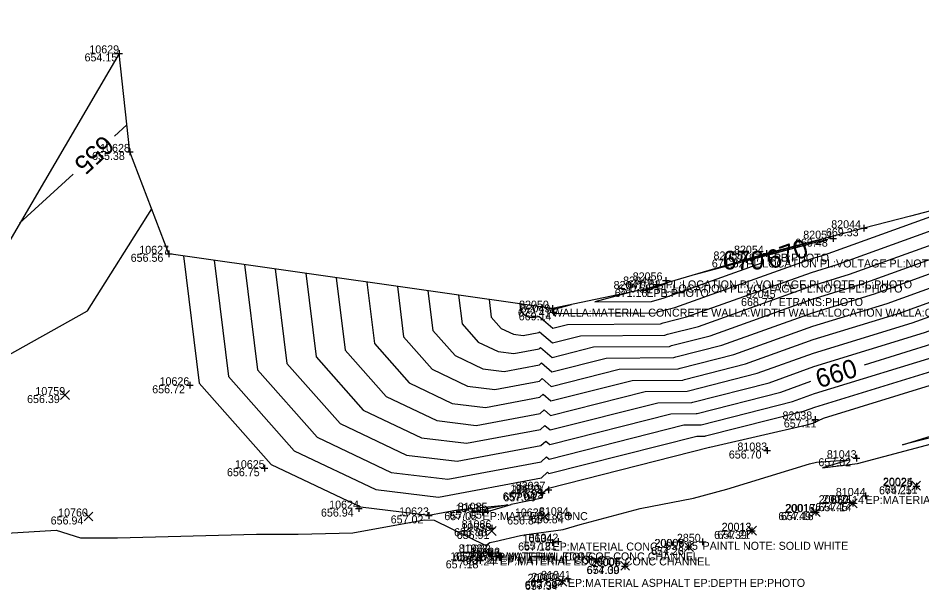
# Model space of a CAD drawing. Extents: x 2129350 to 2137777, y 657588 to 659885.
# Drawn here: x 2132375.5 to 2132511.1, y 658611.8 to 658697.5 of the extents above; entities that cross this region are included whole.
import ezdxf

# ---------------------------------------------------------------- set-up
doc = ezdxf.new("R2010")
doc.units = 0
for name, color, linetype in [('BR_X_SV_Abut_Text', 7, 'Continuous'), ('BR_X_SV_Bottom_of_Beam_Text', 7, 'Continuous'), ('DT_X_Contour_Major', 7, 'Continuous'), ('DT_X_Contour_Minor', 7, 'Continuous'), ('DT_X_TIN_Hull', 7, 'Continuous'), ('SV_X_Random_Point', 7, 'Continuous'), ('SV_X_Shot_Marker', 7, 'Continuous'), ('SV_X_Text_Comment', 7, 'Continuous'), ('SV_X_Text_Elevation', 7, 'Continuous'), ('SV_X_Text_Name', 7, 'Continuous')]:
    doc.layers.add(name, color=color, linetype=linetype)

msp = doc.modelspace()

# ---------------------------------------------------------------- linework, layer by layer
at = {"layer": 'BR_X_SV_Abut_Text'}
for p, q in [((2132455.69, 658654.46), (2132455.69, 658653.46)), ((2132455.19, 658653.96), (2132456.19, 658653.96)), ((2132455.69, 658653.96), (2132455.69, 658653.96))]:
    msp.add_line(p, q, dxfattribs=at)
at = {"layer": 'BR_X_SV_Bottom_of_Beam_Text'}
for p, q in [((2132509.78, 658627.32), (2132510.78, 658627.32)), ((2132510.28, 658627.82), (2132510.28, 658626.82)), ((2132510.28, 658627.32), (2132510.28, 658627.32)), ((2132500.25, 658624.81), (2132501.25, 658624.81)), ((2132500.75, 658625.31), (2132500.75, 658624.31)), ((2132500.75, 658624.81), (2132500.75, 658624.81)), ((2132494.71, 658623.45), (2132495.71, 658623.45)), ((2132495.21, 658623.95), (2132495.21, 658622.95)), ((2132495.21, 658623.45), (2132495.21, 658623.45)), ((2132485.1, 658620.62), (2132486.1, 658620.62)), ((2132485.6, 658621.12), (2132485.6, 658620.12)), ((2132485.6, 658620.62), (2132485.6, 658620.62)), ((2132475.61, 658618.22), (2132476.61, 658618.22)), ((2132476.11, 658618.72), (2132476.11, 658617.72)), ((2132476.11, 658618.22), (2132476.11, 658618.22)), ((2132466.05, 658615.34), (2132467.05, 658615.34)), ((2132466.55, 658615.84), (2132466.55, 658614.84)), ((2132466.55, 658615.34), (2132466.55, 658615.34)), ((2132456.7, 658613.13), (2132457.7, 658613.13)), ((2132457.2, 658613.63), (2132457.2, 658612.63)), ((2132457.2, 658613.13), (2132457.2, 658613.13))]:
    msp.add_line(p, q, dxfattribs=at)
at = {"layer": 'DT_X_Contour_Major'}
for points in [[(2132502.48, 658645.56), (2132513.39, 658648.91), (2132518.93, 658650.91), (2132532.55, 658655.11), (2132536.35, 658656.21), (2132552.06, 658658.51), (2132560.76, 658662.96), (2132570.09, 658677.86), (2132571.73, 658691.94)], [(2132390.01, 658679.81), (2132391.87, 658681.51)], [(2132375.78, 658666.76), (2132383.82, 658674.14)], [(2132495.02, 658663.64), (2132497, 658664.35), (2132496.19, 658664.14), (2132495.47, 658663.96), (2132492.93, 658663.27), (2132476.93, 658659.01), (2132476.76, 658658.96)], [(2132484.51, 658661.24), (2132496.1, 658664.37)], [(2132437.02, 658656.63), (2132437.76, 658650.7), (2132441.11, 658646.92), (2132445.27, 658644.93), (2132448.47, 658644.55), (2132453.73, 658645.53), (2132454.03, 658645.82), (2132455.58, 658644.48), (2132463.76, 658646.56), (2132473.89, 658646.62), (2132474.2, 658646.73), (2132481.11, 658648.49), (2132494.7, 658653.34), (2132504.01, 658656.2), (2132518.71, 658661.51), (2132524.86, 658663.41), (2132525.88, 658663.7)], [(2132414.1, 658659.91), (2132415.85, 658645.76), (2132423.85, 658636.73), (2132433.78, 658632), (2132441.41, 658631.08), (2132453.95, 658633.42), (2132454.69, 658634.11), (2132455.28, 658633.59), (2132473.45, 658638.19), (2132477.25, 658638.22), (2132477.37, 658638.26), (2132489.94, 658641.46), (2132494.46, 658643.07)], [(2132467.25, 658656.38), (2132462.04, 658654.97), (2132470.53, 658655.03), (2132471.03, 658655.2), (2132472.27, 658655.52), (2132487.11, 658660.82)]]:
    msp.add_lwpolyline(points, dxfattribs=at)
at = {"layer": 'DT_X_Contour_Minor'}
for points in [[(2132404.93, 658661.23), (2132407.08, 658643.78), (2132416.95, 658632.65), (2132429.18, 658626.83), (2132438.59, 658625.69), (2132454.04, 658628.57), (2132454.95, 658629.42), (2132455.16, 658629.24), (2132477.32, 658634.85), (2132478.59, 658634.85), (2132478.63, 658634.87), (2132493.47, 658638.64), (2132495.06, 658639.21), (2132517.14, 658646), (2132519.01, 658646.67), (2132535.63, 658651.79), (2132536.97, 658652.18), (2132556.21, 658654.99), (2132566.87, 658660.45), (2132578.3, 658678.69), (2132580.3, 658695.93)], [(2132409.52, 658660.57), (2132411.47, 658644.77), (2132420.4, 658634.69), (2132431.48, 658629.41), (2132440, 658628.38), (2132454, 658630.99), (2132454.82, 658631.76), (2132455.22, 658631.41), (2132475.39, 658636.52), (2132477.92, 658636.54), (2132478, 658636.56), (2132491.7, 658640.05), (2132495.01, 658641.23), (2132515.26, 658647.45), (2132518.97, 658648.79), (2132534.09, 658653.45), (2132536.66, 658654.19), (2132554.13, 658656.75), (2132563.82, 658661.71), (2132574.2, 658678.28), (2132576.01, 658693.93)], [(2132418.69, 658659.26), (2132420.23, 658646.75), (2132427.31, 658638.76), (2132436.07, 658634.59), (2132442.82, 658633.77), (2132453.91, 658635.84), (2132454.56, 658636.45), (2132455.34, 658635.77), (2132471.51, 658639.86), (2132476.58, 658639.9), (2132476.73, 658639.95), (2132488.17, 658642.86), (2132494.9, 658645.27), (2132511.51, 658650.37), (2132518.88, 658653.03), (2132531.01, 658656.77), (2132536.03, 658658.23), (2132549.98, 658660.26), (2132557.71, 658664.22), (2132565.99, 658677.45), (2132567.44, 658689.94)], [(2132423.27, 658658.6), (2132424.61, 658647.73), (2132430.76, 658640.8), (2132438.37, 658637.17), (2132444.23, 658636.46), (2132453.86, 658638.26), (2132454.43, 658638.79), (2132455.4, 658637.95), (2132469.58, 658641.54), (2132475.9, 658641.58), (2132476.1, 658641.65), (2132486.4, 658644.27), (2132494.85, 658647.29), (2132509.63, 658651.83), (2132518.84, 658655.15), (2132529.47, 658658.43), (2132535.72, 658660.24), (2132547.9, 658662.02), (2132554.65, 658665.48), (2132561.89, 658677.03), (2132563.15, 658687.94)], [(2132427.86, 658657.95), (2132428.99, 658648.72), (2132434.21, 658642.84), (2132440.67, 658639.76), (2132445.65, 658639.16), (2132453.82, 658640.68), (2132454.3, 658641.13), (2132455.46, 658640.13), (2132467.64, 658643.21), (2132475.23, 658643.26), (2132475.47, 658643.34), (2132484.64, 658645.68), (2132494.8, 658649.31), (2132507.76, 658653.29), (2132518.79, 658657.27), (2132527.93, 658660.09), (2132535.41, 658662.26), (2132545.82, 658663.78), (2132551.6, 658666.74), (2132557.78, 658676.62), (2132558.87, 658685.95)], [(2132432.44, 658657.29), (2132433.37, 658649.71), (2132437.66, 658644.88), (2132442.97, 658642.35), (2132447.06, 658641.85), (2132453.77, 658643.11), (2132454.17, 658643.47), (2132455.52, 658642.31), (2132465.7, 658644.88), (2132474.56, 658644.94), (2132474.83, 658645.04), (2132482.87, 658647.08), (2132494.75, 658651.32), (2132505.88, 658654.75), (2132518.75, 658659.39), (2132526.39, 658661.75), (2132535.09, 658664.28), (2132543.75, 658665.54), (2132548.54, 658667.99), (2132553.68, 658676.2), (2132554.58, 658683.95)], [(2132441.61, 658655.98), (2132442.14, 658651.69), (2132444.56, 658648.95), (2132447.57, 658647.52), (2132449.88, 658647.24), (2132453.68, 658647.95), (2132453.9, 658648.16), (2132455.64, 658646.66), (2132461.83, 658648.23), (2132473.22, 658648.3), (2132473.56, 658648.43), (2132479.34, 658649.9), (2132494.64, 658655.36), (2132502.13, 658657.66), (2132518.66, 658663.63), (2132523.32, 658665.07), (2132534.47, 658668.31), (2132539.59, 658669.06), (2132542.43, 658670.51), (2132545.47, 658675.37), (2132546.01, 658679.96)], [(2132446.19, 658655.32), (2132446.52, 658652.68), (2132448.01, 658650.99), (2132449.87, 658650.11), (2132451.29, 658649.94), (2132453.64, 658650.37), (2132453.77, 658650.5), (2132455.7, 658648.84), (2132459.89, 658649.9), (2132472.54, 658649.98), (2132472.93, 658650.12), (2132477.57, 658651.3), (2132494.59, 658657.38), (2132500.26, 658659.12), (2132518.62, 658665.75), (2132521.78, 658666.73), (2132534.15, 658670.32), (2132537.51, 658670.82), (2132539.37, 658671.77), (2132541.37, 658674.95), (2132541.72, 658677.96)], [(2132450.78, 658654.67), (2132450.9, 658653.67), (2132451.47, 658653.03), (2132452.17, 658652.7), (2132452.7, 658652.63), (2132453.59, 658652.8), (2132453.64, 658652.84), (2132455.76, 658651.02), (2132457.95, 658651.57), (2132471.87, 658651.66), (2132472.3, 658651.81), (2132475.81, 658652.71), (2132494.54, 658659.4), (2132498.38, 658660.58), (2132518.57, 658667.87), (2132520.24, 658668.39), (2132533.84, 658672.34), (2132535.44, 658672.57), (2132536.32, 658673.03), (2132537.27, 658674.54), (2132537.43, 658675.97)], [(2132458.49, 658654.55), (2132455.74, 658653.76), (2132455.4, 658653.66), (2132455.37, 658653.58), (2132455.82, 658653.2), (2132456.02, 658653.25), (2132471.2, 658653.35), (2132471.66, 658653.51), (2132474.04, 658654.11), (2132494.49, 658661.42), (2132496.5, 658662.04), (2132518.53, 658669.99), (2132518.7, 658670.05), (2132526.65, 658672.36), (2132525.84, 658672.15)], [(2132359.02, 658638.09), (2132360.38, 658639.34), (2132385.95, 658653.64), (2132395.59, 658668.92)], [(2132400.35, 658661.88), (2132402.7, 658642.79), (2132413.5, 658630.61), (2132426.88, 658624.24), (2132437.17, 658622.99), (2132441.47, 658623.79), (2132449.01, 658624.56), (2132443.38, 658623.45), (2132445.96, 658623.56), (2132449.48, 658624.61), (2132449.5, 658624.62), (2132454.17, 658625.59), (2132454.37, 658626.42), (2132455.08, 658627.08), (2132455.1, 658627.06), (2132479.26, 658633.17), (2132479.27, 658633.17), (2132479.27, 658633.17), (2132479.96, 658633.35), (2132493.84, 658636.52), (2132494.73, 658636.81), (2132496.35, 658637.52), (2132513.05, 658642.71)], [(2132469.5, 658656.86), (2132468.93, 658656.7), (2132469.85, 658656.71), (2132470.4, 658656.9), (2132470.51, 658656.93), (2132472.73, 658657.72), (2132470.93, 658657.24), (2132470.53, 658657.14)], [(2132519.81, 658637.15), (2132520.15, 658637.14), (2132521.63, 658636.9), (2132508.17, 658633.52), (2132519.81, 658637.15)], [(2132358.94, 658619.4), (2132381.26, 658620.74), (2132384.92, 658619.6), (2132387.16, 658619.58), (2132390.46, 658619.6), (2132411.28, 658620.14), (2132417.56, 658620.12), (2132425.76, 658620.32), (2132436.46, 658622.28), (2132437.97, 658622.24), (2132445.72, 658618.45), (2132446.31, 658618.91), (2132447.06, 658619.04), (2132450.91, 658619.93), (2132451.44, 658620.05), (2132457.28, 658620.85), (2132459.82, 658621.57), (2132468.83, 658624.01), (2132476.84, 658625.56), (2132481.84, 658626.9), (2132494.22, 658630.71), (2132495.31, 658630.92), (2132500.26, 658631.27), (2132496.2, 658630.11), (2132501.43, 658630.75), (2132520.44, 658635.79)]]:
    msp.add_lwpolyline(points, dxfattribs=at)
at = {"layer": 'DT_X_TIN_Hull'}
for points in [[(2132390.69, 658692.25), (2132358.28, 658636.83), (2132322.29, 658626.46), (2132291.71, 658634.61), (2132276.48, 658622.77), (2132238.34, 658616.87), (2132195.61, 658626.85), (2132174.59, 658630.52), (2132149.97, 658634.81), (2132109.6, 658652.44), (2132090.5, 658666.29), (2132070.35, 658680.96), (2132055.27, 658696.47), (2132037.9, 658714.45), (2132026.46, 658732.15), (2132012.89, 658753.14), (2131962.28, 658796.59)], [(2132752.59, 658740.99), (2132728.45, 658734.52), (2132704.3, 658728.04), (2132703.59, 658727.85), (2132679.78, 658720.23), (2132652.76, 658711.59), (2132628.43, 658705.86), (2132624.39, 658709.33), (2132596.21, 658753.3), (2132595.39, 658745.49), (2132592.79, 658720.64), (2132588.98, 658699.97), (2132533.56, 658674.16), (2132509.37, 658667.84), (2132502.4, 658666.02), (2132487.81, 658662.21), (2132481.7, 658660.41), (2132469.77, 658656.91), (2132455.69, 658653.96), (2132398.17, 658662.19), (2132392.31, 658677.47), (2132390.69, 658692.25)]]:
    msp.add_lwpolyline(points, dxfattribs=at)
at = {"layer": 'SV_X_Random_Point'}
for p, q in [((2132381.91, 658640.33), (2132383.24, 658641.67)), ((2132381.91, 658641.67), (2132383.24, 658640.33)), ((2132509.57, 658626.75), (2132510.91, 658628.08)), ((2132509.57, 658628.08), (2132510.91, 658626.75)), ((2132500.06, 658624.11), (2132501.39, 658625.44)), ((2132500.06, 658625.44), (2132501.39, 658624.11)), ((2132385.43, 658622.12), (2132386.77, 658623.45)), ((2132385.43, 658623.45), (2132386.77, 658622.12)), ((2132453.87, 658622.12), (2132455.2, 658623.46)), ((2132453.87, 658623.46), (2132455.2, 658622.12)), ((2132494.51, 658622.77), (2132495.85, 658624.11)), ((2132494.51, 658624.11), (2132495.85, 658622.77)), ((2132445.91, 658619.96), (2132447.24, 658621.29)), ((2132445.91, 658621.29), (2132447.24, 658619.96)), ((2132484.94, 658619.98), (2132486.27, 658621.32)), ((2132484.94, 658621.32), (2132486.27, 658619.98)), ((2132475.48, 658617.54), (2132476.82, 658618.88)), ((2132475.48, 658618.88), (2132476.82, 658617.54)), ((2132465.93, 658614.72), (2132467.26, 658616.05)), ((2132465.93, 658616.05), (2132467.26, 658614.72)), ((2132456.52, 658612.32), (2132457.86, 658613.66)), ((2132456.52, 658613.66), (2132457.86, 658612.32))]:
    msp.add_line(p, q, dxfattribs=at)
at = {"layer": 'SV_X_Shot_Marker'}
for p, q in [((2132390.69, 658692.75), (2132390.69, 658691.75)), ((2132390.19, 658692.25), (2132391.19, 658692.25)), ((2132390.69, 658692.25), (2132390.69, 658692.25)), ((2132391.81, 658677.47), (2132392.81, 658677.47)), ((2132392.31, 658677.97), (2132392.31, 658676.97)), ((2132392.31, 658677.47), (2132392.31, 658677.47)), ((2132501.9, 658666.02), (2132502.9, 658666.02)), ((2132502.4, 658666.52), (2132502.4, 658665.52)), ((2132502.4, 658666.02), (2132502.4, 658666.02)), ((2132497.27, 658664.46), (2132498.27, 658664.46)), ((2132497.77, 658664.96), (2132497.77, 658663.96)), ((2132497.77, 658664.46), (2132497.77, 658664.46)), ((2132398.17, 658662.69), (2132398.17, 658661.69)), ((2132487.81, 658662.71), (2132487.81, 658661.71)), ((2132397.67, 658662.19), (2132398.67, 658662.19)), ((2132398.17, 658662.19), (2132398.17, 658662.19)), ((2132484.25, 658661.34), (2132485.25, 658661.34)), ((2132484.75, 658661.84), (2132484.75, 658660.84)), ((2132484.75, 658661.34), (2132484.75, 658661.34)), ((2132487.31, 658662.21), (2132488.31, 658662.21)), ((2132487.81, 658662.21), (2132487.81, 658662.21)), ((2132472.71, 658658.7), (2132472.71, 658657.7)), ((2132469.77, 658657.41), (2132469.77, 658656.41)), ((2132470.78, 658657.58), (2132471.78, 658657.58)), ((2132471.28, 658658.08), (2132471.28, 658657.08)), ((2132471.28, 658657.58), (2132471.28, 658657.58)), ((2132472.21, 658658.2), (2132473.21, 658658.2)), ((2132472.71, 658658.2), (2132472.71, 658658.2)), ((2132469.27, 658656.91), (2132470.27, 658656.91)), ((2132469.77, 658656.91), (2132469.77, 658656.91)), ((2132455.33, 658653.41), (2132456.33, 658653.41)), ((2132455.83, 658653.91), (2132455.83, 658652.91)), ((2132455.83, 658653.41), (2132455.83, 658653.41)), ((2132400.79, 658642.47), (2132401.79, 658642.47)), ((2132401.29, 658642.97), (2132401.29, 658641.97)), ((2132401.29, 658642.47), (2132401.29, 658642.47)), ((2132494.61, 658637.34), (2132495.61, 658637.34)), ((2132495.11, 658637.84), (2132495.11, 658636.84)), ((2132495.11, 658637.34), (2132495.11, 658637.34)), ((2132487.38, 658632.68), (2132488.38, 658632.68)), ((2132487.88, 658633.18), (2132487.88, 658632.18)), ((2132487.88, 658632.68), (2132487.88, 658632.68)), ((2132500.8, 658631.53), (2132501.8, 658631.53)), ((2132501.3, 658632.03), (2132501.3, 658631.03)), ((2132501.3, 658631.53), (2132501.3, 658631.53)), ((2132412.01, 658630.03), (2132413.01, 658630.03)), ((2132412.51, 658630.53), (2132412.51, 658629.53)), ((2132412.51, 658630.03), (2132412.51, 658630.03)), ((2132455.1, 658627.3), (2132455.1, 658626.3)), ((2132453.44, 658626.4), (2132454.44, 658626.4)), ((2132453.59, 658626.27), (2132454.59, 658626.27)), ((2132453.94, 658626.9), (2132453.94, 658625.9)), ((2132453.94, 658626.4), (2132453.94, 658626.4)), ((2132454.09, 658626.77), (2132454.09, 658625.77)), ((2132454.09, 658626.27), (2132454.09, 658626.27)), ((2132454.6, 658626.8), (2132455.6, 658626.8)), ((2132455.1, 658626.8), (2132455.1, 658626.8)), ((2132502.14, 658625.87), (2132503.14, 658625.87)), ((2132502.64, 658626.37), (2132502.64, 658625.37)), ((2132502.64, 658625.87), (2132502.64, 658625.87)), ((2132426.14, 658623.97), (2132427.14, 658623.97)), ((2132426.64, 658624.47), (2132426.64, 658623.47)), ((2132426.64, 658623.97), (2132426.64, 658623.97)), ((2132437.15, 658623.45), (2132437.15, 658622.45)), ((2132444.71, 658623.43), (2132445.71, 658623.43)), ((2132445.21, 658623.93), (2132445.21, 658622.93)), ((2132445.21, 658623.43), (2132445.21, 658623.43)), ((2132445.43, 658623.66), (2132446.43, 658623.66)), ((2132445.93, 658624.16), (2132445.93, 658623.16)), ((2132445.93, 658623.66), (2132445.93, 658623.66)), ((2132458.1, 658623.47), (2132458.1, 658622.47)), ((2132436.65, 658622.95), (2132437.65, 658622.95)), ((2132437.15, 658622.95), (2132437.15, 658622.95)), ((2132457.6, 658622.97), (2132458.6, 658622.97)), ((2132458.1, 658622.97), (2132458.1, 658622.97)), ((2132446.09, 658621.03), (2132447.09, 658621.03)), ((2132446.59, 658621.53), (2132446.59, 658620.53)), ((2132446.59, 658621.03), (2132446.59, 658621.03)), ((2132455.7, 658619.39), (2132455.7, 658618.39)), ((2132456.56, 658619.52), (2132456.56, 658618.52)), ((2132478.2, 658619.49), (2132478.2, 658618.49)), ((2132446.08, 658617.9), (2132446.08, 658616.9)), ((2132446.43, 658617.86), (2132446.43, 658616.86)), ((2132455.2, 658618.89), (2132456.2, 658618.89)), ((2132455.7, 658618.89), (2132455.7, 658618.89)), ((2132456.06, 658619.02), (2132457.06, 658619.02)), ((2132456.56, 658619.02), (2132456.56, 658619.02)), ((2132477.7, 658618.99), (2132478.7, 658618.99)), ((2132478.2, 658618.99), (2132478.2, 658618.99)), ((2132444.84, 658616.71), (2132444.84, 658615.71)), ((2132445.58, 658617.4), (2132446.58, 658617.4)), ((2132445.93, 658617.36), (2132446.93, 658617.36)), ((2132446.08, 658617.4), (2132446.08, 658617.4)), ((2132446.43, 658617.36), (2132446.43, 658617.36)), ((2132447.3, 658616.65), (2132448.3, 658616.65)), ((2132447.36, 658616.89), (2132448.36, 658616.89)), ((2132447.8, 658617.15), (2132447.8, 658616.15)), ((2132447.8, 658616.65), (2132447.8, 658616.65)), ((2132447.86, 658617.39), (2132447.86, 658616.39)), ((2132447.86, 658616.89), (2132447.86, 658616.89)), ((2132444.34, 658616.21), (2132445.34, 658616.21)), ((2132444.84, 658616.21), (2132444.84, 658616.21)), ((2132458, 658613.93), (2132458, 658612.93)), ((2132457.5, 658613.43), (2132458.5, 658613.43)), ((2132458, 658613.43), (2132458, 658613.43))]:
    msp.add_line(p, q, dxfattribs=at)

# ---------------------------------------------------------------- texts
at = {"layer": 'BR_X_SV_Abut_Text'}
for s, p in [('82050', (2132450.68, 658653.96)), ('672.41', (2132450.51, 658652.76)), ('WALLA:MATERIAL CONCRETE WALLA:WIDTH WALLA:LOCATION WALLA:CONDITION WALLA:PH', (2132455.69, 658652.76))]:
    msp.add_text(s, height=1.2, dxfattribs=at).set_placement(p)
at = {"layer": 'BR_X_SV_Bottom_of_Beam_Text'}
for s, p in [('674.25', (2132504.67, 658626.12)), ('20025', (2132505.28, 658627.32)), ('20021', (2132496.18, 658624.81)), ('20017', (2132490.66, 658623.45)), ('674.45', (2132495.11, 658623.61)), ('674.49', (2132489.56, 658622.25)), ('20013', (2132481.06, 658620.62)), ('674.39', (2132479.94, 658619.42)), ('20009', (2132470.97, 658618.22)), ('674.23', (2132470.5, 658617.02)), ('20005', (2132461.42, 658615.34)), ('674.09', (2132460.8, 658614.15)), ('20001', (2132452.51, 658613.13)), ('673.99', (2132451.53, 658611.93))]:
    msp.add_text(s, height=1.2, dxfattribs=at).set_placement(p)
at = {"layer": 'DT_X_Contour_Major'}
for s, rotation, p in [('655', 222.5284, (2132388.34, 658680.17)), ('670', 19.6029, (2132488.42, 658659.8)), ('660', 17.2411, (2132495.68, 658642))]:
    msp.add_text(s, height=2.8, rotation=rotation, dxfattribs=at).set_placement(p)
msp.add_text('670', height=2.8, dxfattribs=at).set_placement((2132481.2, 658659.84))
at = {"layer": 'SV_X_Text_Comment'}
for s, p in [('PL:LOCATION PL:VOLTAGE PL:NOTE PL:PHOTO', (2132484.75, 658660.14)), ('EPB:PHOTO', (2132487.81, 658661.01)), ('PL:LOCATION PL:VOLTAGE PL:NOTE PL:PHOTO', (2132471.28, 658656.38)), ('PL:LOCATION PL:VOLTAGE PL:NOTE PL:PHOTO', (2132472.71, 658657)), ('EPB:PHOTO', (2132469.77, 658655.71)), ('ETRANS:PHOTO', (2132489.61, 658654.35)), ('EP:MATERIAL ASPHALT EP:DEPTH EP:PHOTO', (2132502.64, 658624.67)), ('EP:MATERIAL CONC', (2132445.21, 658622.24)), ('EP:MATERIAL CONC', (2132455.7, 658617.68)), ('PAINTL NOTE: SOLID WHITE', (2132478.2, 658617.79)), ('EP:MATERIAL EDGE OF CONC CHANNEL', (2132446.08, 658616.2)), ('EP:MATERIAL CONC', (2132446.43, 658616.16)), ('EP:MATERIAL EDGE OF CONC CHANNEL', (2132447.8, 658615.45)), ('EP:MATERIAL CONC', (2132447.86, 658615.69)), ('EP:MATERIAL ASPHALT EP:DEPTH EP:PHOTO', (2132458, 658612.23))]:
    msp.add_text(s, height=1.2, dxfattribs=at).set_placement(p)
at = {"layer": 'SV_X_Text_Elevation'}
for s, p in [('654.15', (2132385.51, 658691.05)), ('655.38', (2132386.64, 658676.27)), ('669.33', (2132496.7, 658664.82)), ('669.48', (2132492.07, 658663.26)), ('656.56', (2132392.43, 658660.99)), ('671.62', (2132479.59, 658660.14)), ('670.97', (2132482.06, 658661.01)), ('670.58', (2132465.54, 658656.38)), ('670.82', (2132466.98, 658657)), ('671.16', (2132465.02, 658655.71)), ('668.77', (2132483.97, 658654.35)), ('669.14', (2132450.63, 658652.21)), ('656.72', (2132395.66, 658641.27)), ('656.39', (2132376.89, 658639.8)), ('657.11', (2132490.39, 658636.14)), ('656.70', (2132482.14, 658631.48)), ('657.02', (2132495.57, 658630.33)), ('656.75', (2132406.87, 658628.83)), ('657.11', (2132505.53, 658626.22)), ('657.04', (2132448.22, 658625.2)), ('657.09', (2132448.34, 658625.06)), ('656.92', (2132449.43, 658625.6)), ('657.14', (2132497.5, 658624.67)), ('657.14', (2132495.58, 658623.58)), ('656.94', (2132420.97, 658622.77)), ('657.05', (2132439.47, 658622.24)), ('657.05', (2132440.2, 658622.46)), ('657.16', (2132489.95, 658622.24)), ('656.94', (2132380.43, 658621.59)), ('657.02', (2132431.43, 658621.75)), ('656.84', (2132448.89, 658621.59)), ('656.84', (2132452.45, 658621.77)), ('656.88', (2132440.93, 658619.83)), ('656.91', (2132441.33, 658619.42)), ('657.21', (2132480.44, 658619.45)), ('657.18', (2132450.54, 658617.68)), ('657.21', (2132451.39, 658617.82)), ('657.26', (2132470.47, 658617.01)), ('657.25', (2132472.6, 658617.79)), ('657.16', (2132440.85, 658616.2)), ('657.17', (2132441.28, 658616.16)), ('657.24', (2132442.21, 658615.45)), ('657.21', (2132442.69, 658615.69)), ('657.18', (2132439.68, 658615.01)), ('657.30', (2132460.85, 658614.18)), ('657.34', (2132451.56, 658611.79)), ('657.34', (2132452.37, 658612.23))]:
    msp.add_text(s, height=1.2, dxfattribs=at).set_placement(p)
at = {"layer": 'SV_X_Text_Name'}
for s, p in [('10629', (2132386.23, 658692.25)), ('10628', (2132387.85, 658677.47)), ('82044', (2132497.5, 658666.02)), ('82051', (2132493.3, 658664.46)), ('10627', (2132393.72, 658662.19)), ('82055', (2132479.84, 658661.34)), ('82054', (2132482.92, 658662.21)), ('82046', (2132466.29, 658657.58)), ('82056', (2132467.73, 658658.2)), ('82047', (2132464.86, 658656.91)), ('82045', (2132484.69, 658655.55)), ('82049', (2132450.9, 658653.41)), ('10626', (2132396.76, 658642.47)), ('10759', (2132378.14, 658641)), ('82038', (2132490.18, 658637.34)), ('81083', (2132483.43, 658632.68)), ('81043', (2132496.84, 658631.53)), ('10625', (2132408.06, 658630.03)), ('20024', (2132505.25, 658627.42)), ('10630', (2132449.35, 658626.4)), ('10622', (2132449.65, 658626.27)), ('82037', (2132450.17, 658626.8)), ('20020', (2132495.62, 658624.78)), ('81044', (2132498.19, 658625.87)), ('10624', (2132422.2, 658623.97)), ('10631', (2132441.15, 658623.43)), ('81085', (2132441.48, 658623.66)), ('20016', (2132490.56, 658623.44)), ('10760', (2132381.55, 658622.79)), ('10623', (2132432.7, 658622.95)), ('10635', (2132450.05, 658622.79)), ('81084', (2132453.66, 658622.97)), ('81086', (2132442.07, 658621.03)), ('10636', (2132442.01, 658620.62)), ('20012', (2132481.07, 658620.65)), ('10634', (2132451.22, 658618.89)), ('81042', (2132452.11, 658619.02)), ('20008', (2132471.01, 658618.21)), ('2850', (2132474.35, 658618.99)), ('81087', (2132441.63, 658617.4)), ('10632', (2132441.95, 658617.36)), ('81088', (2132443.34, 658616.65)), ('10633', (2132443.37, 658616.89)), ('10637', (2132440.35, 658616.21)), ('20004', (2132461.48, 658615.39)), ('20000', (2132451.96, 658612.99)), ('81041', (2132453.98, 658613.43))]:
    msp.add_text(s, height=1.2, dxfattribs=at).set_placement(p)

doc.saveas('drawing.dxf')
